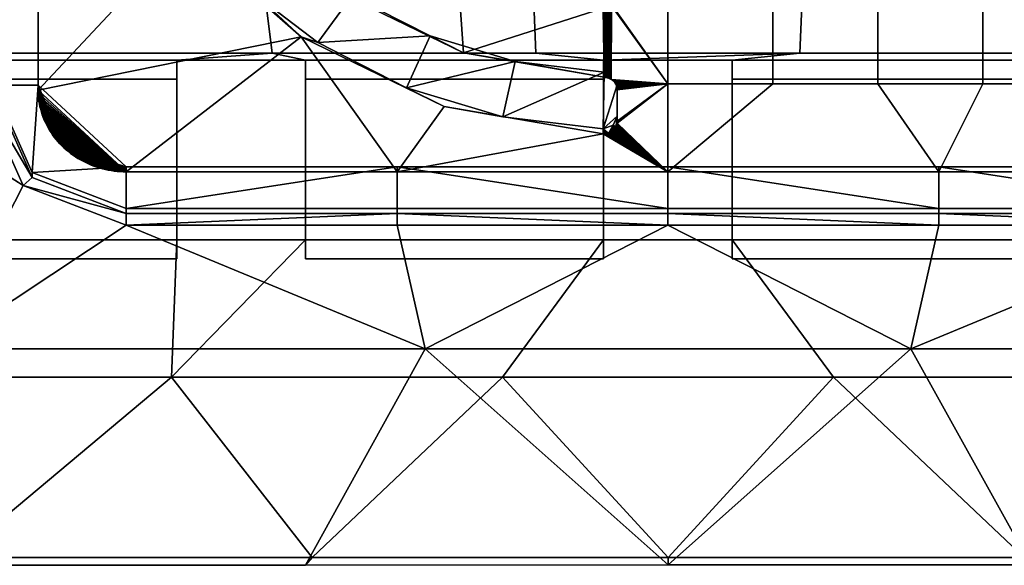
# Model space of a CAD drawing. Header units: millimetres. Extents: x 316 to 684, y -109 to 67.
# Tile 625 of 656: x 481 to 510, y -109 to -93. Entities that reach past the tile are written whole.
import ezdxf

# ---------------------------------------------------------------- set-up
doc = ezdxf.new("R2010")
doc.units = ezdxf.units.MM
doc.layers.add('NEOmini_Fixture', color=7, linetype='Continuous', true_color=0x000000)

msp = doc.modelspace()

# ---------------------------------------------------------------- meshes
at = {"layer": 'NEOmini_Fixture'}
mesh = msp.add_polyface(dxfattribs=at)
corners = [(479.6, -89.697, -174.522), (472.9, -90.023, -174.847), (472.723, -94.134, -178.959), (480.517, -94.134, -178.959), (464.93, -94.134, -178.959), (464.1, -94.336, -179.161), (472.9, -94.336, -179.161), (476.7, -94.336, -179.161), (464.1, -90.023, -174.847), (479.6, -84.288, -169.113), (472.9, -84.719, -169.544), (485.5, -94.336, -179.161), (476.7, -94.336, -179.161), (476.7, -94.902, -178.595), (485.5, -94.902, -178.595), (472.9, -94.336, -179.161), (464.1, -94.336, -179.161), (464.1, -94.902, -178.595), (472.9, -94.902, -178.595), (464.1, -90.588, -174.282), (472.9, -90.588, -174.282), (472.9, -85.285, -168.978), (464.1, -85.285, -168.978), (472.9, -84.719, -169.544), (464.1, -84.719, -169.544), (464.1, -85.285, -168.978), (472.9, -85.285, -168.978), (464.1, -90.588, -174.282), (464.1, -85.285, -168.978), (464.1, -84.719, -169.544), (464.1, -90.023, -174.847), (472.9, -90.588, -174.282), (464.1, -90.588, -174.282), (464.1, -90.023, -174.847), (472.9, -90.023, -174.847), (472.9, -84.719, -169.544), (472.9, -90.588, -174.282), (472.9, -90.023, -174.847), (472.9, -85.285, -168.978), (479.6, -89.697, -174.522), (487.76, -89.697, -174.522), (479.6, -84.288, -169.113), (480.068, -85.801, -216.209), (481.4, -82.711, -217.458), (481.4, -88.892, -214.961), (480.068, -95.073, -212.463), (481.4, -95.073, -212.463), (480.068, -95.223, -212.834), (480.068, -85.951, -216.58), (480.068, -85.801, -216.209), (480.068, -95.073, -212.463), (481.4, -95.073, -212.463), (481.4, -88.892, -214.961), (481.4, -89.042, -215.331), (481.4, -95.223, -212.834), (481.4, -82.86, -217.829), (481.4, -82.711, -217.458), (481.4, -95.073, -212.463), (481.496, -95.873, -212.571), (481.522, -95.952, -212.539), (481.474, -95.794, -212.603), (481.55, -96.03, -212.508), (481.438, -95.633, -212.669), (481.454, -95.713, -212.636), (481.424, -95.551, -212.701), (481.406, -95.387, -212.768), (481.414, -95.469, -212.734), (481.4, -95.223, -212.834), (481.402, -95.305, -212.801), (480.068, -85.951, -216.58), (480.068, -95.223, -212.834), (479.7, -95.223, -212.834), (479.7, -85.951, -216.58), (464.147, -90.07, -214.916), (464.147, -83.676, -217.499), (478.488, -83.676, -217.499), (478.488, -90.07, -214.916), (479.7, -85.951, -216.58), (479.7, -95.223, -212.834), (478.488, -96.465, -212.332), (464.147, -96.465, -212.332)]
mesh.append_faces([[corners[k] for k in face] for face in [(0, 1, 2, 2), (3, 0, 2, 2), (2, 4, 5, 6), (2, 6, 7, 7), (8, 5, 4, 4), (4, 2, 1, 8), (7, 3, 2, 2), (0, 9, 10, 1), (11, 12, 13, 14), (15, 16, 17, 18), (19, 20, 21, 22), (23, 24, 25, 26), (27, 28, 29, 29), (29, 30, 27, 27), (31, 32, 33, 34), (35, 36, 37, 37), (36, 35, 38, 38), (39, 40, 41, 41), (42, 43, 44, 44), (42, 44, 45, 45), (44, 46, 45, 45), (47, 48, 49, 50), (51, 52, 53, 54), (55, 53, 52, 56), (57, 58, 59, 59), (57, 60, 58, 58), (59, 61, 57, 57), (57, 62, 63, 63), (57, 64, 62, 62), (57, 65, 66, 66), (57, 67, 68, 68), (68, 65, 57, 57), (66, 64, 57, 57), (63, 60, 57, 57), (69, 70, 71, 71), (71, 72, 69, 69), (73, 74, 75, 76), (77, 76, 75, 75), (78, 79, 76, 76), (80, 73, 76, 79), (76, 77, 78, 78)]])
mesh = msp.add_polyface(dxfattribs=at)
corners = [(488.31, -94.134, -178.959), (485.5, -94.336, -179.161), (489.3, -94.336, -179.161), (487.76, -89.697, -174.522), (479.6, -89.697, -174.522), (480.517, -94.134, -178.959), (476.7, -94.336, -179.161), (489.3, -100.205, -183.898), (489.3, -94.902, -178.595), (489.3, -94.336, -179.161), (485.5, -100.205, -183.898), (485.5, -94.336, -179.161), (485.5, -94.902, -178.595), (495.92, -89.697, -174.522), (479.6, -84.288, -169.113), (487.76, -89.697, -174.522), (487.357, -92.053, -213.683), (485.451, -89.918, -214.546), (486.944, -88.985, -214.923), (488.63, -90.873, -214.16), (485.668, -86.839, -215.79), (490.666, -92.436, -213.529), (489.66, -93.82, -212.969), (485.797, -90.521, -214.734), (483.576, -86.605, -216.316), (484.01, -87.489, -215.527), (485.451, -89.918, -214.546), (487.357, -92.053, -213.683), (489.171, -93.649, -213.47), (489.66, -93.82, -212.969), (488.63, -90.873, -214.16), (490.234, -92.302, -214.014), (490.666, -92.436, -213.529), (487.25, -89.536, -215.132), (486.944, -88.985, -214.923), (481.4, -95.073, -212.463), (482.1, -96.868, -212.169), (482.162, -96.928, -212.145), (482.04, -96.807, -212.194), (481.928, -96.68, -212.246), (481.983, -96.744, -212.219), (481.876, -96.613, -212.272), (481.826, -96.545, -212.3), (484, -97.634, -211.86), (481.581, -96.107, -212.477), (481.55, -96.03, -212.508), (481.414, -95.469, -212.734), (481.406, -95.387, -212.768), (481.402, -95.305, -212.801), (481.4, -95.223, -212.834), (481.4, -89.042, -215.331), (485.797, -90.521, -214.734), (481.424, -95.551, -212.701), (481.496, -95.873, -212.571), (481.522, -95.952, -212.539), (481.454, -95.713, -212.636), (481.474, -95.794, -212.603), (481.438, -95.633, -212.669), (483.576, -86.605, -216.316), (489.171, -93.649, -213.47), (487.707, -86.222, -216.471), (490.185, -89.581, -215.114), (487.25, -89.536, -215.132), (490.234, -92.302, -214.014), (492, -97.634, -211.86)]
mesh.append_faces([[corners[k] for k in face] for face in [(0, 1, 2, 2), (3, 4, 5, 0), (0, 5, 6, 1), (7, 8, 9, 9), (10, 11, 12, 12), (13, 14, 15, 15), (16, 17, 18, 18), (19, 16, 18, 18), (20, 18, 17, 17), (21, 22, 16, 16), (19, 21, 16, 16), (23, 24, 25, 26), (27, 23, 26, 26), (28, 27, 29, 29), (23, 27, 28, 28), (30, 31, 32, 32), (33, 30, 34, 34), (31, 30, 33, 33), (35, 36, 37, 37), (35, 38, 36, 36), (35, 39, 40, 40), (35, 41, 39, 39), (40, 38, 35, 35), (41, 35, 42, 42), (43, 44, 45, 45), (46, 47, 43, 43), (43, 47, 48, 48), (48, 49, 43, 43), (49, 50, 51, 51), (43, 52, 46, 46), (53, 43, 54, 54), (55, 43, 56, 56), (56, 43, 53, 53), (57, 43, 55, 55), (50, 58, 51, 51), (49, 51, 59, 59), (59, 43, 49, 49), (60, 61, 62, 62), (63, 62, 61, 61), (64, 43, 59, 59)]])
mesh = msp.add_polyface(dxfattribs=at)
corners = [(489.3, -94.336, -179.161), (498.1, -94.336, -179.161), (496.103, -94.134, -178.959), (488.31, -94.134, -178.959), (495.92, -89.697, -174.522), (487.76, -89.697, -174.522), (498.1, -94.336, -179.161), (489.3, -94.336, -179.161), (489.3, -94.902, -178.595), (498.1, -94.902, -178.595), (493.808, -91.728, -213.815), (498.119, -90.983, -214.116), (498.083, -92.652, -213.441), (498.083, -92.802, -213.812), (498.083, -92.652, -213.441), (498.096, -92.802, -213.812), (498.11, -92.802, -213.812), (498.124, -92.801, -213.812), (498.138, -92.801, -213.813), (498.151, -92.799, -213.813), (498.165, -92.797, -213.814), (498.178, -92.795, -213.815), (498.192, -92.792, -213.816), (493.808, -91.728, -213.815), (498.083, -92.652, -213.441), (498.083, -92.802, -213.812), (493.808, -91.878, -214.185), (492.98, -93.619, -213.051), (489.66, -93.82, -212.969), (490.666, -92.436, -213.529), (492.279, -95.156, -212.43), (495.492, -94.381, -212.743), (489.66, -93.82, -212.969), (492.279, -95.156, -212.43), (493.395, -95.709, -212.638), (489.171, -93.649, -213.47), (498.114, -94.844, -212.987), (498.114, -94.694, -212.616), (495.492, -94.381, -212.743), (493.966, -94.126, -213.277), (492.98, -93.619, -213.051), (490.234, -92.302, -214.014), (490.666, -92.436, -213.529), (498.114, -94.694, -212.616), (498.168, -94.849, -212.985), (498.181, -94.852, -212.984), (498.155, -94.848, -212.986), (498.127, -94.845, -212.987), (498.141, -94.846, -212.986), (498.114, -94.844, -212.987), (498.195, -94.855, -212.983), (490.185, -89.581, -215.114), (493.808, -91.878, -214.185), (490.234, -92.302, -214.014), (493.966, -94.126, -213.277), (498.083, -92.802, -213.812), (498.155, -94.848, -212.986), (498.141, -94.846, -212.986), (498.151, -92.799, -213.813), (498.127, -94.845, -212.987), (498.138, -92.801, -213.813), (498.114, -94.844, -212.987), (498.096, -92.802, -213.812), (498.11, -92.802, -213.812), (498.124, -92.801, -213.812), (498.165, -92.797, -213.814)]
mesh.append_faces([[corners[k] for k in face] for face in [(0, 1, 2, 3), (4, 5, 3, 2), (6, 7, 8, 9), (10, 11, 12, 12), (13, 14, 15, 15), (16, 15, 14, 14), (14, 17, 16, 16), (14, 18, 17, 17), (18, 14, 19, 19), (14, 20, 19, 19), (14, 21, 20, 20), (22, 21, 14, 14), (23, 24, 25, 26), (27, 28, 29, 29), (28, 27, 30, 30), (30, 27, 31, 31), (32, 33, 34, 35), (36, 37, 38, 38), (39, 38, 40, 40), (39, 36, 38, 38), (41, 39, 40, 42), (43, 44, 45, 45), (43, 46, 44, 44), (43, 47, 48, 48), (43, 49, 47, 47), (48, 46, 43, 43), (45, 50, 43, 43), (51, 52, 53, 53), (53, 52, 54, 54), (55, 54, 52, 52), (56, 57, 58, 58), (57, 59, 60, 60), (61, 62, 63, 63), (55, 62, 61, 61), (61, 64, 59, 59), (61, 63, 64, 64), (57, 60, 58, 58), (56, 58, 65, 65), (60, 59, 64, 64), (61, 54, 55, 55)]])
mesh = msp.add_polyface(dxfattribs=at)
corners = [(511.69, -94.134, -178.959), (510.7, -94.336, -179.161), (514.5, -94.336, -179.161), (520.4, -89.697, -174.522), (512.24, -89.697, -174.522), (519.483, -94.134, -178.959), (504.08, -89.697, -174.522), (503.897, -94.134, -178.959), (501.9, -94.336, -179.161), (495.92, -89.697, -174.522), (496.103, -94.134, -178.959), (498.1, -94.336, -179.161), (514.5, -100.205, -183.898), (514.5, -94.902, -178.595), (514.5, -94.336, -179.161), (510.7, -94.336, -179.161), (501.9, -94.336, -179.161), (501.9, -94.902, -178.595), (510.7, -94.902, -178.595), (501.9, -100.205, -183.898), (501.9, -94.902, -178.595), (501.9, -94.336, -179.161), (510.7, -100.205, -183.898), (510.7, -94.336, -179.161), (510.7, -94.902, -178.595), (503.1, -92.441, -213.958), (503.1, -95.037, -212.909), (500, -95.037, -212.909), (500, -92.441, -213.958), (506.2, -92.441, -213.958), (506.2, -95.037, -212.909), (509.3, -92.441, -213.958), (509.3, -95.037, -212.909), (512.4, -92.441, -213.958), (512.4, -95.037, -212.909), (515.5, -92.441, -213.958), (515.5, -95.037, -212.909), (498.442, -95.022, -212.915), (498.435, -95.012, -212.919), (498.461, -95.056, -212.902), (498.455, -95.044, -212.906), (500, -97.634, -211.86), (498.496, -96.194, -212.442), (508, -97.634, -211.86), (516, -97.634, -211.86), (516.177, -97.628, -211.862), (516.089, -97.632, -211.861), (516.266, -97.621, -211.865), (516.442, -97.599, -211.874), (516.354, -97.611, -211.869), (516.529, -97.583, -211.88), (516.616, -97.565, -211.888), (498.351, -92.72, -213.845), (498.472, -92.568, -213.907), (498.477, -92.556, -213.911), (498.481, -92.544, -213.916), (498.485, -95.115, -212.878), (498.481, -95.103, -212.883), (498.492, -92.507, -213.931), (498.494, -92.495, -213.936), (498.496, -92.482, -213.941), (498.496, -95.164, -212.858), (498.494, -95.152, -212.863), (498.5, -95.215, -212.837), (498.5, -95.202, -212.842), (498.5, -96.143, -212.462), (498.499, -95.19, -212.847), (500, -89.845, -215.007), (498.488, -91.414, -214.373), (498.499, -91.477, -214.347), (498.498, -91.465, -214.352), (498.498, -95.177, -212.853)]
mesh.append_faces([[corners[k] for k in face] for face in [(0, 1, 2, 2), (3, 4, 0, 5), (4, 6, 7, 0), (0, 7, 8, 1), (6, 9, 10, 7), (8, 7, 11, 11), (12, 13, 14, 14), (15, 16, 17, 18), (19, 20, 21, 21), (22, 23, 24, 24), (25, 26, 27, 28), (29, 30, 26, 25), (31, 32, 30, 29), (33, 34, 32, 31), (35, 36, 34, 33), (37, 38, 27, 27), (39, 40, 27, 27), (27, 41, 42, 42), (43, 32, 34, 44), (45, 46, 36, 36), (47, 45, 36, 36), (48, 49, 36, 36), (50, 48, 36, 36), (51, 50, 36, 36), (41, 26, 30, 43), (52, 28, 27, 27), (53, 54, 28, 28), (54, 55, 28, 28), (56, 57, 27, 27), (58, 59, 28, 28), (59, 60, 28, 28), (61, 62, 27, 27), (63, 64, 27, 27), (65, 63, 27, 27), (64, 66, 27, 27), (26, 41, 27, 27), (32, 43, 30, 30), (34, 36, 44, 44), (67, 28, 68, 68), (69, 70, 28, 28), (71, 61, 27, 27)]])
mesh = msp.add_polyface(dxfattribs=at)
corners = [(498.5, -91.353, -213.966), (498.083, -92.652, -213.441), (498.119, -90.983, -214.116), (498.083, -92.652, -213.441), (498.205, -92.789, -213.817), (498.192, -92.792, -213.816), (498.218, -92.786, -213.819), (498.231, -92.782, -213.82), (498.244, -92.777, -213.822), (498.377, -92.549, -213.483), (498.257, -92.772, -213.824), (498.114, -94.694, -212.616), (498.331, -94.912, -212.96), (498.342, -94.919, -212.957), (498.353, -94.927, -212.953), (498.363, -94.935, -212.95), (498.308, -94.898, -212.965), (498.319, -94.905, -212.963), (498.296, -94.892, -212.968), (498.284, -94.886, -212.97), (498.272, -94.88, -212.973), (498.259, -94.875, -212.975), (498.247, -94.87, -212.977), (498.234, -94.865, -212.978), (498.208, -94.858, -212.982), (498.221, -94.861, -212.98), (498.195, -94.855, -212.983), (498.168, -94.849, -212.985), (498.155, -94.848, -212.986), (498.165, -92.797, -213.814), (498.247, -94.87, -212.977), (498.234, -94.865, -212.978), (498.244, -92.777, -213.822), (498.221, -94.861, -212.98), (498.231, -92.782, -213.82), (498.181, -94.852, -212.984), (498.178, -92.795, -213.815), (498.208, -94.858, -212.982), (498.195, -94.855, -212.983), (498.205, -92.789, -213.817), (498.192, -92.792, -213.816), (498.218, -92.786, -213.819), (498.259, -94.875, -212.975), (498.257, -92.772, -213.824), (498.269, -92.767, -213.826), (498.294, -92.756, -213.831), (498.296, -94.892, -212.968), (498.284, -94.886, -212.97), (498.282, -92.762, -213.828), (498.272, -94.88, -212.973)]
mesh.append_faces([[corners[k] for k in face] for face in [(0, 1, 2, 2), (3, 4, 5, 5), (3, 6, 4, 4), (6, 3, 7, 7), (3, 8, 7, 7), (8, 9, 10, 10), (3, 9, 8, 8), (11, 12, 13, 13), (14, 15, 11, 11), (16, 17, 11, 11), (12, 11, 17, 17), (18, 16, 11, 11), (11, 19, 18, 18), (11, 20, 19, 19), (20, 11, 21, 21), (11, 22, 21, 21), (11, 23, 22, 22), (11, 24, 25, 25), (11, 26, 24, 24), (25, 23, 11, 11), (27, 28, 29, 29), (30, 31, 32, 32), (31, 33, 34, 34), (35, 27, 36, 36), (37, 38, 39, 39), (38, 35, 40, 40), (41, 33, 37, 37), (42, 30, 43, 43), (35, 36, 40, 40), (38, 40, 39, 39), (33, 41, 34, 34), (30, 32, 43, 43), (32, 31, 34, 34), (41, 37, 39, 39), (36, 27, 29, 29), (43, 44, 42, 42), (45, 46, 47, 47), (48, 47, 49, 49), (49, 44, 48, 48), (47, 48, 45, 45), (42, 44, 49, 49)]])
mesh = msp.add_polyface(dxfattribs=at)
corners = [(503.897, -94.134, -178.959), (496.103, -94.134, -178.959), (498.1, -94.336, -179.161), (498.269, -92.767, -213.826), (498.377, -92.549, -213.483), (498.282, -92.762, -213.828), (498.294, -92.756, -213.831), (498.257, -92.772, -213.824), (498.306, -92.749, -213.833), (498.317, -92.743, -213.836), (498.329, -92.735, -213.839), (498.34, -92.728, -213.842), (498.351, -92.72, -213.845), (498.361, -92.712, -213.848), (498.372, -92.704, -213.852), (498.382, -92.695, -213.855), (498.391, -92.686, -213.859), (498.4, -92.676, -213.863), (498.409, -92.666, -213.867), (498.418, -92.656, -213.871), (498.426, -92.646, -213.875), (498.434, -92.636, -213.879), (498.441, -92.625, -213.884), (498.448, -92.614, -213.888), (498.455, -92.603, -213.893), (498.5, -95.065, -212.466), (498.114, -94.694, -212.616), (498.383, -94.953, -212.943), (498.392, -94.962, -212.94), (498.373, -94.944, -212.947), (498.363, -94.935, -212.95), (498.342, -94.919, -212.957), (498.353, -94.927, -212.953), (498.319, -94.905, -212.963), (500, -95.037, -212.909), (498.331, -94.912, -212.96), (498.329, -92.735, -213.839), (498.294, -92.756, -213.831), (498.306, -92.749, -213.833), (498.296, -94.892, -212.968), (498.317, -92.743, -213.836), (498.308, -94.898, -212.965), (498.34, -92.728, -213.842), (498.351, -92.72, -213.845), (500, -92.441, -213.958), (498.361, -92.712, -213.848), (498.372, -92.704, -213.852), (498.382, -92.695, -213.855), (498.391, -92.686, -213.859), (498.4, -92.676, -213.863), (498.409, -92.666, -213.867), (498.418, -92.656, -213.871), (498.426, -92.646, -213.875)]
mesh.append_faces([[corners[k] for k in face] for face in [(0, 1, 2, 2), (3, 4, 5, 5), (5, 4, 6, 6), (4, 3, 7, 7), (8, 4, 9, 9), (9, 4, 10, 10), (11, 4, 12, 12), (13, 4, 14, 14), (4, 13, 12, 12), (4, 11, 10, 10), (4, 8, 6, 6), (15, 4, 16, 16), (17, 16, 4, 4), (14, 4, 15, 15), (4, 18, 17, 17), (4, 19, 18, 18), (19, 4, 20, 20), (20, 4, 21, 21), (21, 4, 22, 22), (23, 4, 24, 24), (25, 26, 27, 28), (26, 29, 27, 27), (26, 30, 29, 29), (26, 31, 32, 32), (33, 34, 35, 35), (34, 33, 36, 36), (37, 38, 39, 39), (40, 41, 38, 38), (39, 38, 41, 41), (40, 33, 41, 41), (36, 33, 40, 40), (34, 42, 43, 43), (42, 34, 36, 36), (44, 45, 46, 46), (44, 46, 47, 47), (44, 48, 49, 49), (44, 50, 51, 51), (50, 44, 49, 49), (48, 44, 47, 47), (52, 44, 51, 51)]])
mesh = msp.add_polyface(dxfattribs=at)
corners = [(498.1, -100.205, -183.898), (498.1, -94.336, -179.161), (498.1, -94.902, -178.595), (495.492, -94.381, -212.743), (498.114, -94.694, -212.616), (495.122, -96.014, -212.083), (498.5, -95.065, -212.466), (498.087, -96.363, -211.942), (498.5, -95.993, -212.092), (498.378, -96.259, -211.984), (492.279, -95.156, -212.43), (498.358, -96.426, -212.348), (498.347, -96.435, -212.345), (498.378, -96.259, -211.984), (498.388, -96.4, -212.358), (498.378, -96.409, -212.355), (498.398, -96.39, -212.362), (498.415, -96.371, -212.37), (498.407, -96.381, -212.366), (498.424, -96.36, -212.374), (498.432, -96.35, -212.379), (498.439, -96.339, -212.383), (498.447, -96.328, -212.388), (498.453, -96.316, -212.392), (498.46, -96.305, -212.397), (498.466, -96.293, -212.402), (498.5, -95.993, -212.092), (498.471, -96.281, -212.406), (498.476, -96.269, -212.411), (498.485, -96.245, -212.421), (498.48, -96.257, -212.416), (498.488, -96.232, -212.426), (493.395, -95.709, -212.638), (492.279, -95.156, -212.43), (495.122, -96.014, -212.083), (498.087, -96.513, -212.313), (498.087, -96.363, -211.942), (498.5, -95.065, -212.466), (498.481, -95.103, -212.883), (498.485, -95.115, -212.878), (498.477, -95.091, -212.887), (498.472, -95.079, -212.892), (498.467, -95.067, -212.897), (498.461, -95.056, -212.902), (498.449, -95.033, -212.911), (498.455, -95.044, -212.906), (498.442, -95.022, -212.915), (498.427, -95.001, -212.924), (498.435, -95.012, -212.919), (498.419, -94.991, -212.928), (498.402, -94.971, -212.936), (498.41, -94.981, -212.932), (498.392, -94.962, -212.94), (492, -97.634, -211.86), (489.171, -93.649, -213.47), (493.395, -95.709, -212.638)]
mesh.append_faces([[corners[k] for k in face] for face in [(0, 1, 2, 2), (3, 4, 5, 5), (6, 7, 4, 4), (7, 8, 9, 9), (6, 8, 7, 7), (7, 5, 4, 4), (10, 3, 5, 5), (11, 12, 13, 13), (14, 15, 13, 13), (16, 14, 13, 13), (17, 18, 13, 13), (19, 17, 13, 13), (20, 13, 21, 21), (13, 20, 19, 19), (21, 13, 22, 22), (23, 22, 13, 13), (24, 23, 13, 13), (13, 25, 24, 24), (13, 26, 27, 25), (26, 28, 27, 27), (26, 29, 30, 30), (26, 31, 29, 29), (30, 28, 26, 26), (32, 33, 34, 34), (35, 32, 34, 36), (37, 38, 39, 39), (37, 40, 38, 38), (40, 37, 41, 41), (37, 42, 41, 41), (37, 43, 42, 42), (37, 44, 45, 45), (37, 46, 44, 44), (45, 43, 37, 37), (37, 47, 48, 48), (37, 49, 47, 47), (37, 50, 51, 51), (37, 52, 50, 50), (51, 49, 37, 37), (48, 46, 37, 37), (53, 54, 55, 55)]])
mesh = msp.add_polyface(dxfattribs=at)
corners = [(485.5, -99.639, -184.464), (476.7, -99.639, -184.464), (475.563, -103.698, -188.523), (485.338, -103.698, -188.523), (472.9, -99.639, -184.464), (476.7, -94.336, -179.161), (472.9, -94.336, -179.161), (462.128, -103.097, -187.921), (465.788, -103.698, -188.523), (464.1, -99.639, -184.464), (459.218, -101.415, -186.24), (464.1, -94.336, -179.161), (457.655, -98.999, -183.824), (476.7, -100.205, -183.898), (485.5, -100.205, -183.898), (485.5, -94.902, -178.595), (476.7, -94.902, -178.595), (476.7, -100.205, -183.898), (476.7, -94.902, -178.595), (476.7, -94.336, -179.161), (476.7, -99.639, -184.464), (485.5, -100.205, -183.898), (476.7, -100.205, -183.898), (476.7, -99.639, -184.464), (485.5, -99.639, -184.464), (464.1, -100.205, -183.898), (472.9, -100.205, -183.898), (472.9, -94.902, -178.595), (464.1, -94.902, -178.595), (464.1, -100.205, -183.898), (464.1, -94.902, -178.595), (464.1, -94.336, -179.161), (464.1, -99.639, -184.464), (472.9, -100.205, -183.898), (464.1, -100.205, -183.898), (464.1, -99.639, -184.464), (472.9, -99.639, -184.464), (472.9, -94.336, -179.161), (472.9, -100.205, -183.898), (472.9, -99.639, -184.464), (472.9, -94.902, -178.595), (480.068, -95.073, -212.463), (481.4, -95.073, -212.463), (481.22, -97.651, -211.422), (480.068, -95.223, -212.834), (480.068, -95.073, -212.463), (481.22, -97.651, -211.422), (481.22, -97.801, -211.793), (481.779, -96.475, -212.328), (481.826, -96.545, -212.3), (481.4, -95.073, -212.463), (481.734, -96.404, -212.357), (481.691, -96.332, -212.386), (481.652, -96.258, -212.416), (481.615, -96.183, -212.446), (481.581, -96.107, -212.477), (481.55, -96.03, -212.508), (480.068, -95.223, -212.834), (481.22, -97.801, -211.793), (479.7, -95.223, -212.834), (480.959, -98.042, -211.695), (468.464, -109.021, -193.846), (465.788, -103.698, -188.523), (457.95, -109.021, -193.846), (478.978, -109.021, -193.846), (475.563, -103.698, -188.523), (485.338, -103.698, -188.523), (462.128, -103.097, -187.921), (467.872, -109.25, -207.168), (478.584, -109.248, -207.169), (478.978, -109.021, -193.846), (468.464, -109.021, -193.846), (457.161, -109.252, -207.166), (457.95, -109.021, -193.846), (464.147, -102.859, -209.749), (464.147, -96.465, -212.332), (478.488, -96.465, -212.332), (478.488, -102.859, -209.749), (478.584, -109.248, -207.169), (467.872, -109.25, -207.168), (457.161, -109.252, -207.166), (480.959, -98.042, -211.695), (479.7, -95.223, -212.834)]
mesh.append_faces([[corners[k] for k in face] for face in [(0, 1, 2, 3), (4, 1, 5, 6), (7, 8, 9, 9), (8, 2, 4, 9), (7, 9, 10, 10), (11, 12, 9, 9), (4, 2, 1, 1), (13, 14, 15, 16), (17, 18, 19, 19), (19, 20, 17, 17), (21, 22, 23, 24), (25, 26, 27, 28), (29, 30, 31, 31), (31, 32, 29, 29), (33, 34, 35, 36), (37, 38, 39, 39), (38, 37, 40, 40), (41, 42, 43, 43), (44, 45, 46, 47), (48, 49, 50, 50), (51, 48, 50, 50), (50, 52, 51, 51), (50, 53, 52, 52), (53, 50, 54, 54), (50, 55, 54, 54), (50, 56, 55, 55), (57, 58, 59, 59), (60, 59, 58, 58), (61, 62, 63, 63), (64, 65, 61, 61), (61, 65, 62, 62), (65, 64, 66, 66), (62, 67, 63, 63), (68, 69, 70, 71), (72, 68, 71, 73), (74, 75, 76, 77), (74, 77, 78, 79), (80, 74, 79, 79), (81, 76, 82, 82), (77, 76, 81, 81)]])
mesh = msp.add_polyface(dxfattribs=at)
corners = [(485.338, -103.698, -188.523), (489.3, -99.639, -184.464), (485.5, -99.639, -184.464), (489.3, -94.336, -179.161), (489.3, -99.639, -184.464), (489.3, -100.205, -183.898), (485.5, -94.336, -179.161), (485.5, -100.205, -183.898), (485.5, -99.639, -184.464), (484, -98.719, -210.99), (492, -97.484, -211.489), (492, -98.719, -210.99), (484, -97.484, -211.489), (481.22, -97.651, -211.422), (484, -98.719, -210.99), (484, -98.869, -211.361), (481.22, -97.801, -211.793), (481.22, -97.651, -211.422), (492, -98.719, -210.99), (492, -98.869, -211.361), (484, -98.869, -211.361), (484, -98.719, -210.99), (484, -97.634, -211.86), (484, -97.484, -211.489), (483.911, -97.632, -211.861), (483.823, -97.628, -211.862), (483.734, -97.621, -211.865), (483.646, -97.611, -211.869), (483.558, -97.599, -211.874), (483.471, -97.583, -211.88), (483.384, -97.565, -211.888), (483.213, -97.521, -211.906), (483.299, -97.544, -211.896), (483.129, -97.494, -211.916), (484, -97.634, -211.86), (492, -97.634, -211.86), (492, -97.484, -211.489), (484, -97.484, -211.489), (481.22, -97.801, -211.793), (484, -98.869, -211.361), (480.959, -98.042, -211.695), (484, -99.21, -211.223), (492, -98.869, -211.361), (492, -99.21, -211.223), (483.299, -97.544, -211.896), (483.213, -97.521, -211.906), (484, -97.634, -211.86), (483.129, -97.494, -211.916), (483.046, -97.466, -211.928), (482.964, -97.434, -211.941), (483.384, -97.565, -211.888), (483.911, -97.632, -211.861), (483.823, -97.628, -211.862), (483.734, -97.621, -211.865), (483.558, -97.599, -211.874), (483.646, -97.611, -211.869), (483.471, -97.583, -211.88), (489.492, -109.021, -193.846), (485.338, -103.698, -188.523), (478.978, -109.021, -193.846), (478.584, -109.248, -207.169), (489.295, -109.246, -207.171), (489.492, -109.021, -193.846), (478.978, -109.021, -193.846), (492.829, -102.859, -209.749), (484, -99.21, -211.223), (492, -99.21, -211.223), (478.488, -102.859, -209.749), (480.959, -98.042, -211.695), (489.295, -109.246, -207.171), (478.584, -109.248, -207.169)]
mesh.append_faces([[corners[k] for k in face] for face in [(0, 1, 2, 2), (3, 4, 5, 5), (6, 7, 8, 8), (9, 10, 11, 11), (12, 9, 13, 13), (9, 12, 10, 10), (14, 15, 16, 17), (18, 19, 20, 21), (22, 23, 24, 24), (25, 24, 23, 23), (23, 26, 25, 25), (23, 27, 26, 26), (27, 23, 28, 28), (23, 29, 28, 28), (23, 30, 29, 29), (23, 31, 32, 32), (23, 33, 31, 31), (32, 30, 23, 23), (34, 35, 36, 37), (38, 39, 40, 40), (41, 40, 39, 39), (41, 42, 43, 43), (39, 42, 41, 41), (44, 45, 46, 46), (46, 45, 47, 47), (47, 48, 46, 46), (46, 48, 49, 49), (46, 50, 44, 44), (46, 51, 52, 52), (53, 46, 52, 52), (54, 46, 55, 55), (55, 46, 53, 53), (56, 46, 54, 54), (56, 50, 46, 46), (57, 58, 59, 59), (60, 61, 62, 63), (64, 65, 66, 66), (67, 68, 65, 65), (69, 70, 67, 64), (65, 64, 67, 67)]])
mesh = msp.add_polyface(dxfattribs=at)
corners = [(485.5, -99.639, -184.464), (489.3, -99.639, -184.464), (489.3, -94.336, -179.161), (485.5, -94.336, -179.161), (481.22, -97.651, -211.422), (481.4, -95.073, -212.463), (484, -97.484, -211.489), (483.129, -97.494, -211.916), (484, -97.484, -211.489), (483.046, -97.466, -211.928), (482.964, -97.434, -211.941), (482.883, -97.4, -211.954), (482.726, -97.324, -211.985), (482.804, -97.363, -211.969), (482.649, -97.283, -212.002), (482.501, -97.192, -212.038), (482.574, -97.239, -212.02), (482.429, -97.144, -212.058), (482.291, -97.04, -212.1), (482.359, -97.093, -212.079), (482.225, -96.985, -212.122), (482.162, -96.928, -212.145), (481.4, -95.073, -212.463), (481.691, -96.332, -212.386), (484, -97.634, -211.86), (481.734, -96.404, -212.357), (481.652, -96.258, -212.416), (481.615, -96.183, -212.446), (481.581, -96.107, -212.477), (481.779, -96.475, -212.328), (482.1, -96.868, -212.169), (482.04, -96.807, -212.194), (481.983, -96.744, -212.219), (481.928, -96.68, -212.246), (481.876, -96.613, -212.272), (481.826, -96.545, -212.3), (481.55, -96.03, -212.508), (481.522, -95.952, -212.539), (481.438, -95.633, -212.669), (481.424, -95.551, -212.701), (482.162, -96.928, -212.145), (482.883, -97.4, -211.954), (482.964, -97.434, -211.941), (482.574, -97.239, -212.02), (482.501, -97.192, -212.038), (482.429, -97.144, -212.058), (482.359, -97.093, -212.079), (482.291, -97.04, -212.1), (482.649, -97.283, -212.002), (482.804, -97.363, -211.969), (482.726, -97.324, -211.985), (482.225, -96.985, -212.122)]
mesh.append_faces([[corners[k] for k in face] for face in [(0, 1, 2, 3), (4, 5, 6, 6), (7, 8, 9, 9), (8, 10, 9, 9), (8, 11, 10, 10), (8, 12, 13, 13), (8, 14, 12, 12), (13, 11, 8, 8), (8, 15, 16, 16), (8, 17, 15, 15), (8, 18, 19, 19), (8, 20, 18, 18), (19, 17, 8, 8), (16, 14, 8, 8), (20, 8, 21, 21), (22, 21, 8, 8), (23, 24, 25, 25), (23, 26, 24, 24), (27, 24, 26, 26), (27, 28, 24, 24), (29, 25, 24, 24), (30, 31, 24, 24), (24, 31, 32, 32), (24, 33, 34, 34), (24, 32, 33, 33), (24, 34, 35, 35), (29, 24, 35, 35), (36, 37, 24, 24), (38, 39, 24, 24), (30, 24, 40, 40), (41, 24, 42, 42), (24, 43, 44, 44), (45, 24, 44, 44), (24, 45, 46, 46), (47, 24, 46, 46), (43, 24, 48, 48), (24, 41, 49, 49), (49, 50, 24, 24), (48, 24, 50, 50), (24, 47, 51, 51), (24, 51, 40, 40)]])
mesh = msp.add_polyface(dxfattribs=at)
corners = [(485.338, -103.698, -188.523), (495.113, -103.698, -188.523), (498.1, -99.639, -184.464), (489.3, -99.639, -184.464), (489.3, -100.205, -183.898), (498.1, -100.205, -183.898), (498.1, -94.902, -178.595), (489.3, -94.902, -178.595), (498.1, -100.205, -183.898), (489.3, -100.205, -183.898), (489.3, -99.639, -184.464), (498.1, -99.639, -184.464), (498.1, -94.336, -179.161), (498.1, -100.205, -183.898), (498.1, -99.639, -184.464), (500, -98.719, -210.99), (492, -97.484, -211.489), (500, -97.484, -211.489), (492, -98.719, -210.99), (492, -98.869, -211.361), (492, -98.719, -210.99), (500, -98.719, -210.99), (500, -98.869, -211.361), (500, -97.484, -211.489), (492, -97.484, -211.489), (492, -97.634, -211.86), (500, -97.634, -211.86), (492, -98.869, -211.361), (500, -99.21, -211.223), (492, -99.21, -211.223), (500, -98.869, -211.361), (493.395, -95.709, -212.638), (498.087, -96.513, -212.313), (492, -97.634, -211.86), (500, -97.634, -211.86), (498.101, -96.513, -212.313), (498.115, -96.513, -212.313), (498.129, -96.513, -212.313), (498.143, -96.511, -212.313), (498.157, -96.51, -212.314), (498.17, -96.508, -212.315), (498.184, -96.505, -212.316), (498.198, -96.502, -212.317), (498.211, -96.499, -212.318), (498.224, -96.495, -212.32), (498.238, -96.491, -212.322), (498.251, -96.486, -212.324), (498.263, -96.481, -212.326), (498.276, -96.476, -212.328), (498.288, -96.47, -212.33), (498.301, -96.463, -212.333), (498.313, -96.457, -212.336), (498.324, -96.45, -212.338), (498.336, -96.442, -212.341), (498.347, -96.435, -212.345), (498.358, -96.426, -212.348), (500.006, -109.021, -193.846), (495.113, -103.698, -188.523), (489.492, -109.021, -193.846), (485.338, -103.698, -188.523), (489.295, -109.246, -207.171), (500.006, -109.243, -207.172), (500.006, -109.021, -193.846), (489.492, -109.021, -193.846), (492.829, -102.859, -209.749), (500.006, -109.243, -207.172), (489.295, -109.246, -207.171), (500, -99.21, -211.223), (507.171, -102.859, -209.749), (492, -99.21, -211.223)]
mesh.append_faces([[corners[k] for k in face] for face in [(0, 1, 2, 3), (4, 5, 6, 7), (8, 9, 10, 11), (12, 13, 14, 14), (15, 16, 17, 17), (16, 15, 18, 18), (19, 20, 21, 22), (23, 24, 25, 26), (27, 28, 29, 29), (30, 28, 27, 27), (31, 32, 33, 33), (34, 32, 35, 35), (34, 35, 36, 36), (34, 37, 38, 38), (34, 38, 39, 39), (37, 34, 36, 36), (34, 40, 41, 41), (34, 41, 42, 42), (34, 43, 44, 44), (34, 45, 46, 46), (45, 34, 44, 44), (43, 34, 42, 42), (40, 34, 39, 39), (34, 47, 48, 48), (34, 48, 49, 49), (34, 50, 51, 51), (50, 34, 49, 49), (34, 52, 53, 53), (34, 53, 54, 54), (55, 34, 54, 54), (52, 34, 51, 51), (47, 34, 46, 46), (34, 33, 32, 32), (56, 57, 58, 58), (59, 58, 57, 57), (60, 61, 62, 63), (64, 65, 66, 66), (67, 68, 64, 64), (64, 69, 67, 67), (68, 65, 64, 64)]])
mesh = msp.add_polyface(dxfattribs=at)
corners = [(504.887, -103.698, -188.523), (514.662, -103.698, -188.523), (510.7, -99.639, -184.464), (501.9, -99.639, -184.464), (514.5, -99.639, -184.464), (514.5, -94.336, -179.161), (510.7, -94.336, -179.161), (495.113, -103.698, -188.523), (498.1, -99.639, -184.464), (501.9, -94.336, -179.161), (498.1, -94.336, -179.161), (514.5, -94.336, -179.161), (514.5, -99.639, -184.464), (514.5, -100.205, -183.898), (501.9, -100.205, -183.898), (510.7, -100.205, -183.898), (510.7, -94.902, -178.595), (501.9, -94.902, -178.595), (501.9, -94.336, -179.161), (501.9, -99.639, -184.464), (501.9, -100.205, -183.898), (510.7, -100.205, -183.898), (501.9, -100.205, -183.898), (501.9, -99.639, -184.464), (510.7, -99.639, -184.464), (510.7, -94.336, -179.161), (510.7, -100.205, -183.898), (510.7, -99.639, -184.464), (516, -98.719, -210.99), (508, -97.484, -211.489), (516, -97.484, -211.489), (508, -98.719, -210.99), (500, -97.484, -211.489), (500, -98.719, -210.99), (516, -98.719, -210.99), (516, -98.869, -211.361), (508, -98.869, -211.361), (508, -98.719, -210.99), (500, -98.869, -211.361), (500, -98.719, -210.99), (516, -97.484, -211.489), (508, -97.484, -211.489), (508, -97.634, -211.86), (516, -97.634, -211.86), (500, -97.634, -211.86), (500, -97.484, -211.489), (516, -97.484, -211.489), (516, -97.634, -211.86), (516.089, -97.632, -211.861), (516.177, -97.628, -211.862), (516.266, -97.621, -211.865), (516.354, -97.611, -211.869), (500, -98.869, -211.361), (508, -99.21, -211.223), (500, -99.21, -211.223), (508, -98.869, -211.361), (516, -99.21, -211.223), (516, -98.869, -211.361), (516, -97.634, -211.86), (515.5, -95.037, -212.909), (516.089, -97.632, -211.861), (516.266, -97.621, -211.865), (516.354, -97.611, -211.869), (498.48, -96.257, -212.416), (498.485, -96.245, -212.421), (500, -97.634, -211.86), (498.494, -96.207, -212.436), (498.496, -96.194, -212.442), (498.466, -96.293, -212.402), (498.471, -96.281, -212.406), (504.887, -103.698, -188.523), (495.113, -103.698, -188.523), (500.006, -109.021, -193.846), (510.52, -109.021, -193.846), (514.662, -103.698, -188.523), (510.718, -109.241, -207.174), (521.429, -109.239, -207.175), (521.034, -109.021, -193.846), (510.52, -109.021, -193.846), (500.006, -109.243, -207.172), (500.006, -109.021, -193.846), (507.171, -102.859, -209.749), (508, -99.21, -211.223), (516, -99.21, -211.223), (510.718, -109.241, -207.174), (500.006, -109.243, -207.172), (521.429, -109.239, -207.175), (521.512, -102.859, -209.749), (500, -99.21, -211.223)]
mesh.append_faces([[corners[k] for k in face] for face in [(0, 1, 2, 3), (2, 4, 5, 6), (1, 4, 2, 2), (7, 0, 3, 8), (8, 3, 9, 10), (11, 12, 13, 13), (14, 15, 16, 17), (18, 19, 20, 20), (21, 22, 23, 24), (25, 26, 27, 27), (28, 29, 30, 30), (29, 28, 31, 31), (32, 29, 31, 31), (32, 31, 33, 33), (34, 35, 36, 37), (37, 36, 38, 39), (40, 41, 42, 43), (44, 42, 41, 45), (46, 47, 48, 48), (48, 49, 46, 46), (50, 51, 46, 46), (52, 53, 54, 54), (55, 56, 53, 53), (56, 55, 57, 57), (53, 52, 55, 55), (58, 59, 60, 60), (61, 59, 62, 62), (63, 64, 65, 65), (66, 67, 65, 65), (68, 69, 65, 65), (70, 71, 72, 72), (73, 74, 70, 70), (72, 73, 70, 70), (75, 76, 77, 78), (79, 75, 78, 80), (81, 82, 83, 83), (84, 85, 81, 81), (86, 84, 81, 87), (87, 81, 83, 83), (81, 88, 82, 82)]])
mesh = msp.add_polyface(dxfattribs=at)
corners = [(498.5, -95.993, -212.092), (498.494, -96.207, -212.436), (498.491, -96.22, -212.431), (498.496, -96.194, -212.442), (498.499, -96.168, -212.452), (498.498, -96.181, -212.447), (498.5, -96.143, -212.462), (498.5, -96.156, -212.457), (498.488, -96.232, -212.426), (498.5, -95.215, -212.837), (498.5, -95.065, -212.466), (498.5, -95.202, -212.842), (498.499, -95.19, -212.847), (498.498, -95.177, -212.853), (498.496, -95.164, -212.858), (498.494, -95.152, -212.863), (498.492, -95.139, -212.868), (498.489, -95.127, -212.873), (498.485, -95.115, -212.878), (498.5, -96.143, -212.462), (498.5, -95.993, -212.092), (498.5, -95.065, -212.466), (498.5, -95.215, -212.837), (498.331, -94.912, -212.96), (500, -95.037, -212.909), (498.342, -94.919, -212.957), (498.392, -94.962, -212.94), (498.402, -94.971, -212.936), (498.383, -94.953, -212.943), (498.363, -94.935, -212.95), (498.373, -94.944, -212.947), (498.353, -94.927, -212.953), (498.449, -95.033, -212.911), (498.455, -95.044, -212.906), (498.442, -95.022, -212.915), (498.41, -94.981, -212.932), (498.419, -94.991, -212.928), (498.427, -95.001, -212.924), (498.435, -95.012, -212.919), (498.498, -96.181, -212.447), (498.496, -96.194, -212.442), (498.499, -96.168, -212.452), (498.5, -96.156, -212.457), (498.5, -96.143, -212.462), (498.467, -95.067, -212.897), (498.472, -95.079, -212.892), (498.477, -95.091, -212.887), (498.492, -95.139, -212.868), (498.489, -95.127, -212.873), (498.485, -95.115, -212.878), (498.481, -95.103, -212.883), (498.494, -95.152, -212.863), (498.461, -95.056, -212.902), (498.499, -95.19, -212.847), (498.498, -95.177, -212.853)]
mesh.append_faces([[corners[k] for k in face] for face in [(0, 1, 2, 2), (0, 3, 1, 1), (0, 4, 5, 5), (0, 6, 7, 7), (7, 4, 0, 0), (5, 3, 0, 0), (2, 8, 0, 0), (9, 10, 11, 11), (12, 11, 10, 10), (10, 13, 12, 12), (10, 14, 13, 13), (14, 10, 15, 15), (10, 16, 15, 15), (10, 17, 16, 16), (18, 17, 10, 10), (19, 20, 21, 22), (23, 24, 25, 25), (26, 24, 27, 27), (28, 24, 26, 26), (29, 24, 30, 30), (31, 24, 29, 29), (28, 30, 24, 24), (32, 24, 33, 33), (34, 24, 32, 32), (35, 24, 36, 36), (37, 24, 38, 38), (36, 24, 37, 37), (27, 24, 35, 35), (25, 24, 31, 31), (39, 24, 40, 40), (24, 39, 41, 41), (24, 42, 43, 43), (42, 24, 41, 41), (44, 24, 45, 45), (45, 24, 46, 46), (24, 47, 48, 48), (24, 48, 49, 49), (24, 50, 46, 46), (47, 24, 51, 51), (24, 44, 52, 52), (24, 53, 54, 54)]])
mesh = msp.add_polyface(dxfattribs=at)
corners = [(498.087, -96.513, -212.313), (498.087, -96.363, -211.942), (498.101, -96.513, -212.313), (498.115, -96.513, -212.313), (498.129, -96.513, -212.313), (498.143, -96.511, -212.313), (498.157, -96.51, -212.314), (498.17, -96.508, -212.315), (498.224, -96.495, -212.32), (498.211, -96.499, -212.318), (498.184, -96.505, -212.316), (498.198, -96.502, -212.317), (498.378, -96.259, -211.984), (498.251, -96.486, -212.324), (498.238, -96.491, -212.322), (498.276, -96.476, -212.328), (498.263, -96.481, -212.326), (498.288, -96.47, -212.33), (498.313, -96.457, -212.336), (498.301, -96.463, -212.333), (498.324, -96.45, -212.338), (498.347, -96.435, -212.345), (498.336, -96.442, -212.341), (498.368, -96.418, -212.351), (498.358, -96.426, -212.348), (498.378, -96.409, -212.355), (498.398, -96.39, -212.362), (498.407, -96.381, -212.366), (500, -97.634, -211.86), (498.368, -96.418, -212.351), (498.378, -96.409, -212.355), (498.388, -96.4, -212.358), (498.398, -96.39, -212.362), (498.407, -96.381, -212.366), (498.415, -96.371, -212.37), (498.424, -96.36, -212.374), (498.432, -96.35, -212.379), (498.439, -96.339, -212.383), (498.447, -96.328, -212.388), (498.453, -96.316, -212.392), (498.46, -96.305, -212.397), (498.466, -96.293, -212.402), (498.358, -96.426, -212.348), (498.476, -96.269, -212.411), (498.471, -96.281, -212.406), (498.48, -96.257, -212.416), (498.488, -96.232, -212.426), (498.485, -96.245, -212.421), (498.491, -96.22, -212.431), (498.494, -96.207, -212.436)]
mesh.append_faces([[corners[k] for k in face] for face in [(0, 1, 2, 2), (3, 2, 1, 1), (1, 4, 3, 3), (1, 5, 4, 4), (5, 1, 6, 6), (6, 1, 7, 7), (1, 8, 9, 9), (7, 1, 10, 10), (11, 10, 1, 1), (9, 11, 1, 1), (1, 12, 13, 14), (1, 14, 8, 8), (12, 15, 16, 16), (12, 17, 15, 15), (16, 13, 12, 12), (12, 18, 19, 19), (12, 20, 18, 18), (12, 21, 22, 22), (12, 23, 24, 24), (22, 20, 12, 12), (19, 17, 12, 12), (23, 12, 25, 25), (26, 12, 27, 27), (28, 29, 30, 30), (28, 30, 31, 31), (28, 32, 33, 33), (28, 33, 34, 34), (32, 28, 31, 31), (28, 35, 36, 36), (28, 36, 37, 37), (28, 38, 39, 39), (28, 40, 41, 41), (40, 28, 39, 39), (38, 28, 37, 37), (35, 28, 34, 34), (29, 28, 42, 42), (43, 28, 44, 44), (45, 28, 43, 43), (46, 28, 47, 47), (48, 28, 46, 46), (28, 48, 49, 49)]])

doc.saveas('drawing.dxf')
